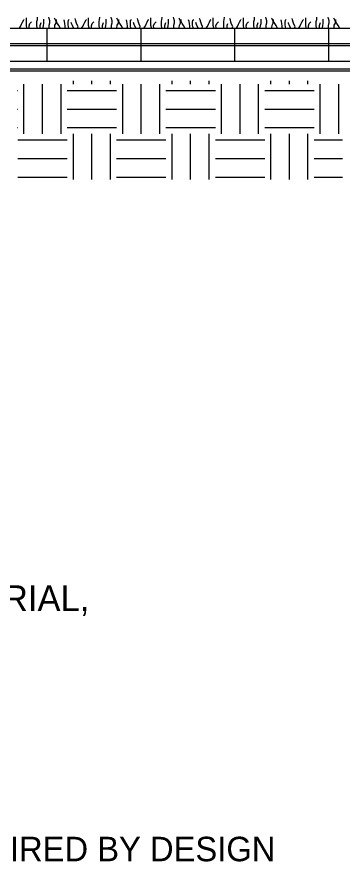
# Model space of a CAD drawing. Extents: x 638850 to 644908, y 297188 to 298900.
# Drawn here: x 643291.9 to 643327.7, y 297531.1 to 297624.6 of the extents above; entities that cross this region are included whole.
import ezdxf

# ---------------------------------------------------------------- set-up
doc = ezdxf.new("R2010")
doc.units = 0
for name, color, linetype in [('13', 7, 'Continuous'), ('3', 7, 'Continuous'), ('4', 7, 'Continuous'), ('5', 7, 'Continuous'), ('8', 7, 'Continuous'), ('9', 7, 'Continuous')]:
    doc.layers.add(name, color=color, linetype=linetype)

msp = doc.modelspace()

# ---------------------------------------------------------------- linework, layer by layer
at = {"layer": '13'}
for p, q in [((643298.064, 297617.182), (643298.064, 297617.555)), ((643300.099, 297617.182), (643300.099, 297617.555)), ((643302.136, 297617.182), (643302.136, 297617.555)), ((643308.921, 297617.182), (643308.921, 297617.555)), ((643310.955, 297617.182), (643310.955, 297617.555)), ((643312.992, 297617.182), (643312.992, 297617.555)), ((643319.777, 297617.182), (643319.777, 297617.555)), ((643321.811, 297617.182), (643321.811, 297617.555)), ((643323.848, 297617.182), (643323.848, 297617.555)), ((643292.636, 297611.754), (643292.636, 297617.182)), ((643294.671, 297611.754), (643294.671, 297617.182)), ((643296.707, 297611.754), (643296.707, 297617.182)), ((643303.493, 297611.754), (643303.493, 297617.182)), ((643305.527, 297611.754), (643305.527, 297617.182)), ((643307.564, 297611.754), (643307.564, 297617.182)), ((643314.349, 297611.754), (643314.349, 297617.182)), ((643316.383, 297611.754), (643316.383, 297617.182)), ((643318.42, 297611.754), (643318.42, 297617.182)), ((643325.205, 297611.754), (643325.205, 297617.182)), ((643327.24, 297611.754), (643327.24, 297617.182)), ((643291.909, 297616.505), (643291.957, 297616.505)), ((643297.385, 297616.505), (643302.813, 297616.505)), ((643308.241, 297616.505), (643313.669, 297616.505)), ((643319.097, 297616.505), (643324.525, 297616.505)), ((643291.909, 297614.468), (643291.957, 297614.468)), ((643297.385, 297614.468), (643302.813, 297614.468)), ((643308.241, 297614.468), (643313.669, 297614.468)), ((643319.097, 297614.468), (643324.525, 297614.468)), ((643291.909, 297612.433), (643291.957, 297612.433)), ((643297.385, 297612.433), (643302.813, 297612.433)), ((643308.241, 297612.433), (643313.669, 297612.433)), ((643319.097, 297612.433), (643324.525, 297612.433)), ((643291.957, 297611.076), (643297.385, 297611.076)), ((643298.064, 297606.745), (643298.064, 297611.754)), ((643300.099, 297606.745), (643300.099, 297611.754)), ((643302.136, 297606.745), (643302.136, 297611.754)), ((643302.813, 297611.076), (643308.241, 297611.076)), ((643308.921, 297606.745), (643308.921, 297611.754)), ((643310.955, 297606.745), (643310.955, 297611.754)), ((643312.992, 297606.745), (643312.992, 297611.754)), ((643313.669, 297611.076), (643319.097, 297611.076)), ((643319.777, 297606.745), (643319.777, 297611.754)), ((643321.811, 297606.745), (643321.811, 297611.754)), ((643323.848, 297606.745), (643323.848, 297611.754)), ((643324.525, 297611.076), (643327.652, 297611.076)), ((643291.957, 297609.04), (643297.385, 297609.04)), ((643302.813, 297609.04), (643308.241, 297609.04)), ((643313.669, 297609.04), (643319.097, 297609.04)), ((643324.525, 297609.04), (643327.652, 297609.04)), ((643291.957, 297607.005), (643297.385, 297607.005)), ((643302.813, 297607.005), (643308.241, 297607.005)), ((643313.669, 297607.005), (643319.097, 297607.005)), ((643324.525, 297607.005), (643327.652, 297607.005))]:
    msp.add_line(p, q, dxfattribs=at)
at = {"layer": '4'}
msp.add_lwpolyline([(643285.384, 297621.674), (643337.725, 297621.674), (643337.725, 297621.394), (643285.384, 297621.394)], close=True, dxfattribs=at)
at = {"layer": '5'}
for p, q in [((643284.835, 297623.344), (643336.402, 297623.344)), ((643295.148, 297623.344), (643295.148, 297619.725)), ((643305.462, 297623.344), (643305.462, 297619.725)), ((643315.775, 297623.344), (643315.775, 297619.725)), ((643326.089, 297623.344), (643326.089, 297619.725)), ((643285.932, 297619.725), (643336.402, 297619.725))]:
    msp.add_line(p, q, dxfattribs=at)
at = {"layer": '8'}
msp.add_lwpolyline([(643286.47, 297618.897), (643336.689, 297618.897), (643336.487, 297618.615), (643286.47, 297618.615)], close=True, dxfattribs=at)
at = {"layer": '9'}
for p, q in [((643292.489, 297624.017), (643292.611, 297624.254)), ((643292.611, 297624.254), (643292.665, 297624.308)), ((643292.9, 297623.631), (643292.9, 297624.488)), ((643294.046, 297624.071), (643294.107, 297624.284)), ((643294.046, 297623.631), (643294.046, 297624.071)), ((643294.107, 297624.284), (643294.137, 297624.512)), ((643294.137, 297624.512), (643294.137, 297624.573)), ((643294.837, 297623.843), (643294.837, 297624.338)), ((643295.397, 297624.397), (643295.366, 297624.542)), ((643295.488, 297624.162), (643295.397, 297624.397)), ((643295.488, 297623.928), (643295.488, 297624.162)), ((643296.044, 297624.367), (643295.983, 297624.458)), ((643296.163, 297624.132), (643296.044, 297624.367)), ((643296.163, 297623.898), (643296.163, 297624.132)), ((643296.218, 297624.071), (643296.218, 297624.284)), ((643296.339, 297623.843), (643296.218, 297624.071)), ((643297.103, 297624.071), (643297.043, 297624.254)), ((643297.134, 297623.843), (643297.103, 297624.071)), ((643297.483, 297623.987), (643297.514, 297624.223)), ((643297.514, 297624.223), (643297.605, 297624.308)), ((643298.311, 297624.254), (643298.25, 297624.397)), ((643298.371, 297624.017), (643298.311, 297624.254)), ((643299.335, 297624.017), (643299.457, 297624.254)), ((643299.457, 297624.254), (643299.511, 297624.308)), ((643299.746, 297623.631), (643299.746, 297624.488)), ((643300.892, 297624.071), (643300.953, 297624.284)), ((643300.892, 297623.631), (643300.892, 297624.071)), ((643300.953, 297624.284), (643300.983, 297624.512)), ((643300.983, 297624.512), (643300.983, 297624.573)), ((643301.683, 297623.843), (643301.683, 297624.338)), ((643302.243, 297624.397), (643302.212, 297624.542)), ((643302.334, 297624.162), (643302.243, 297624.397)), ((643302.334, 297623.928), (643302.334, 297624.162)), ((643302.89, 297624.367), (643302.829, 297624.458)), ((643303.009, 297624.132), (643302.89, 297624.367)), ((643303.009, 297623.898), (643303.009, 297624.132)), ((643303.063, 297624.071), (643303.063, 297624.284)), ((643303.185, 297623.843), (643303.063, 297624.071)), ((643303.949, 297624.071), (643303.889, 297624.254)), ((643303.98, 297623.843), (643303.949, 297624.071)), ((643304.329, 297623.987), (643304.36, 297624.223)), ((643304.36, 297624.223), (643304.451, 297624.308)), ((643305.157, 297624.254), (643305.096, 297624.397)), ((643305.217, 297624.017), (643305.157, 297624.254)), ((643306.181, 297624.017), (643306.303, 297624.254)), ((643306.303, 297624.254), (643306.357, 297624.308)), ((643306.592, 297623.631), (643306.592, 297624.488)), ((643307.738, 297624.071), (643307.799, 297624.284)), ((643307.738, 297623.631), (643307.738, 297624.071)), ((643307.799, 297624.284), (643307.829, 297624.512)), ((643307.829, 297624.512), (643307.829, 297624.573)), ((643308.529, 297623.843), (643308.529, 297624.338)), ((643309.089, 297624.397), (643309.058, 297624.542)), ((643309.18, 297624.162), (643309.089, 297624.397)), ((643309.18, 297623.928), (643309.18, 297624.162)), ((643309.736, 297624.367), (643309.675, 297624.458)), ((643309.855, 297624.132), (643309.736, 297624.367)), ((643309.855, 297623.898), (643309.855, 297624.132)), ((643309.909, 297624.071), (643309.909, 297624.284)), ((643310.031, 297623.843), (643309.909, 297624.071)), ((643310.795, 297624.071), (643310.734, 297624.254)), ((643310.826, 297623.843), (643310.795, 297624.071)), ((643311.175, 297623.987), (643311.206, 297624.223)), ((643311.206, 297624.223), (643311.297, 297624.308)), ((643312.003, 297624.254), (643311.942, 297624.397)), ((643312.061, 297624.017), (643312.003, 297624.254)), ((643313.027, 297624.017), (643313.149, 297624.254)), ((643313.149, 297624.254), (643313.203, 297624.308)), ((643313.438, 297623.631), (643313.438, 297624.488)), ((643314.584, 297624.071), (643314.645, 297624.284)), ((643314.584, 297623.631), (643314.584, 297624.071)), ((643314.645, 297624.284), (643314.675, 297624.512)), ((643314.675, 297624.512), (643314.675, 297624.573)), ((643315.315, 297624.254), (643315.255, 297624.397)), ((643315.376, 297624.017), (643315.315, 297624.254)), ((643316.34, 297624.017), (643316.462, 297624.254)), ((643316.462, 297624.254), (643316.516, 297624.308)), ((643316.751, 297623.631), (643316.751, 297624.488)), ((643317.897, 297624.071), (643317.958, 297624.284)), ((643317.897, 297623.631), (643317.897, 297624.071)), ((643317.958, 297624.284), (643317.988, 297624.512)), ((643317.988, 297624.512), (643317.988, 297624.573)), ((643318.687, 297623.843), (643318.687, 297624.338)), ((643319.248, 297624.397), (643319.219, 297624.542)), ((643319.339, 297624.162), (643319.248, 297624.397)), ((643319.339, 297623.928), (643319.339, 297624.162)), ((643319.895, 297624.367), (643319.834, 297624.458)), ((643320.014, 297624.132), (643319.895, 297624.367)), ((643320.014, 297623.898), (643320.014, 297624.132)), ((643320.068, 297624.071), (643320.068, 297624.284)), ((643320.19, 297623.843), (643320.068, 297624.071)), ((643320.954, 297624.071), (643320.893, 297624.254)), ((643320.985, 297623.843), (643320.954, 297624.071)), ((643321.334, 297623.987), (643321.365, 297624.223)), ((643321.365, 297624.223), (643321.456, 297624.308)), ((643322.161, 297624.254), (643322.101, 297624.397)), ((643322.222, 297624.017), (643322.161, 297624.254)), ((643323.186, 297624.017), (643323.308, 297624.254)), ((643323.308, 297624.254), (643323.362, 297624.308)), ((643323.597, 297623.631), (643323.597, 297624.488)), ((643324.743, 297624.071), (643324.804, 297624.284)), ((643324.743, 297623.631), (643324.743, 297624.071)), ((643324.804, 297624.284), (643324.834, 297624.512)), ((643324.834, 297624.512), (643324.834, 297624.573)), ((643325.533, 297623.843), (643325.533, 297624.338)), ((643326.094, 297624.397), (643326.063, 297624.542)), ((643326.185, 297624.162), (643326.094, 297624.397)), ((643326.185, 297623.928), (643326.185, 297624.162)), ((643326.741, 297624.367), (643326.68, 297624.458)), ((643326.86, 297624.132), (643326.741, 297624.367)), ((643326.86, 297623.898), (643326.86, 297624.132)), ((643326.914, 297624.071), (643326.914, 297624.284)), ((643327.036, 297623.843), (643326.914, 297624.071)), ((643292.129, 297623.342), (643292.255, 297623.546)), ((643292.255, 297623.546), (643292.374, 297623.783)), ((643292.374, 297623.783), (643292.489, 297624.017)), ((643292.961, 297623.403), (643292.9, 297623.631)), ((643292.969, 297623.342), (643292.961, 297623.403)), ((643293.195, 297623.607), (643293.286, 297623.843)), ((643293.226, 297623.372), (643293.195, 297623.607)), ((643293.241, 297623.342), (643293.226, 297623.372)), ((643293.286, 297623.843), (643293.462, 297624.047)), ((643294.077, 297623.403), (643294.046, 297623.631)), ((643294.094, 297623.342), (643294.077, 297623.403)), ((643294.426, 297623.631), (643294.487, 297623.843)), ((643294.426, 297623.372), (643294.426, 297623.631)), ((643294.435, 297623.342), (643294.426, 297623.372)), ((643294.487, 297623.843), (643294.517, 297623.987)), ((643294.752, 297623.403), (643294.782, 297623.631)), ((643294.761, 297623.342), (643294.752, 297623.403)), ((643294.782, 297623.631), (643294.837, 297623.843)), ((643295.397, 297623.691), (643295.488, 297623.928)), ((643295.397, 297623.342), (643295.397, 297623.691)), ((643296.013, 297623.403), (643296.044, 297623.661)), ((643296.039, 297623.342), (643296.013, 297623.403)), ((643296.044, 297623.661), (643296.163, 297623.898)), ((643296.482, 297623.631), (643296.339, 297623.843)), ((643296.628, 297623.403), (643296.482, 297623.631)), ((643296.65, 297623.342), (643296.628, 297623.403)), ((643297.164, 297623.576), (643297.134, 297623.843)), ((643297.164, 297623.342), (643297.164, 297623.576)), ((643297.483, 297623.722), (643297.483, 297623.987)), ((643297.514, 297623.487), (643297.483, 297623.722)), ((643297.564, 297623.342), (643297.514, 297623.487)), ((643297.87, 297623.867), (643297.839, 297623.987)), ((643297.955, 297623.631), (643297.87, 297623.867)), ((643298.074, 297623.403), (643297.955, 297623.631)), ((643298.104, 297623.342), (643298.074, 297623.403)), ((643298.456, 297623.783), (643298.371, 297624.017)), ((643298.575, 297623.546), (643298.456, 297623.783)), ((643298.523, 297623.342), (643298.575, 297623.546)), ((643298.975, 297623.342), (643299.101, 297623.546)), ((643299.101, 297623.546), (643299.22, 297623.783)), ((643299.22, 297623.783), (643299.335, 297624.017)), ((643299.807, 297623.403), (643299.746, 297623.631)), ((643299.815, 297623.342), (643299.807, 297623.403)), ((643300.041, 297623.607), (643300.132, 297623.843)), ((643300.071, 297623.372), (643300.041, 297623.607)), ((643300.087, 297623.342), (643300.071, 297623.372)), ((643300.132, 297623.843), (643300.306, 297624.047)), ((643300.923, 297623.403), (643300.892, 297623.631)), ((643300.94, 297623.342), (643300.923, 297623.403)), ((643301.272, 297623.631), (643301.333, 297623.843)), ((643301.272, 297623.372), (643301.272, 297623.631)), ((643301.281, 297623.342), (643301.272, 297623.372)), ((643301.333, 297623.843), (643301.363, 297623.987)), ((643301.598, 297623.403), (643301.628, 297623.631)), ((643301.607, 297623.342), (643301.598, 297623.403)), ((643301.628, 297623.631), (643301.683, 297623.843)), ((643302.243, 297623.691), (643302.334, 297623.928)), ((643302.243, 297623.342), (643302.243, 297623.691)), ((643302.859, 297623.403), (643302.89, 297623.661)), ((643302.885, 297623.342), (643302.859, 297623.403)), ((643302.89, 297623.661), (643303.009, 297623.898)), ((643303.328, 297623.631), (643303.185, 297623.843)), ((643303.474, 297623.403), (643303.328, 297623.631)), ((643303.496, 297623.342), (643303.474, 297623.403)), ((643304.01, 297623.576), (643303.98, 297623.843)), ((643304.01, 297623.342), (643304.01, 297623.576)), ((643304.329, 297623.722), (643304.329, 297623.987)), ((643304.36, 297623.487), (643304.329, 297623.722)), ((643304.41, 297623.342), (643304.36, 297623.487)), ((643304.716, 297623.867), (643304.685, 297623.987)), ((643304.8, 297623.631), (643304.716, 297623.867)), ((643304.92, 297623.403), (643304.8, 297623.631)), ((643304.95, 297623.342), (643304.92, 297623.403)), ((643305.3, 297623.783), (643305.217, 297624.017)), ((643305.421, 297623.546), (643305.3, 297623.783)), ((643305.369, 297623.342), (643305.421, 297623.546)), ((643305.821, 297623.342), (643305.947, 297623.546)), ((643305.947, 297623.546), (643306.066, 297623.783)), ((643306.066, 297623.783), (643306.181, 297624.017)), ((643306.653, 297623.403), (643306.592, 297623.631)), ((643306.661, 297623.342), (643306.653, 297623.403)), ((643306.887, 297623.607), (643306.978, 297623.843)), ((643306.917, 297623.372), (643306.887, 297623.607)), ((643306.933, 297623.342), (643306.917, 297623.372)), ((643306.978, 297623.843), (643307.152, 297624.047)), ((643307.769, 297623.403), (643307.738, 297623.631)), ((643307.786, 297623.342), (643307.769, 297623.403)), ((643308.118, 297623.631), (643308.179, 297623.843)), ((643308.118, 297623.372), (643308.118, 297623.631)), ((643308.125, 297623.342), (643308.118, 297623.372)), ((643308.179, 297623.843), (643308.209, 297623.987)), ((643308.444, 297623.403), (643308.474, 297623.631)), ((643308.453, 297623.342), (643308.444, 297623.403)), ((643308.474, 297623.631), (643308.529, 297623.843)), ((643309.089, 297623.691), (643309.18, 297623.928)), ((643309.089, 297623.342), (643309.089, 297623.691)), ((643309.705, 297623.403), (643309.736, 297623.661)), ((643309.729, 297623.342), (643309.705, 297623.403)), ((643309.736, 297623.661), (643309.855, 297623.898)), ((643310.174, 297623.631), (643310.031, 297623.843)), ((643310.32, 297623.403), (643310.174, 297623.631)), ((643310.339, 297623.342), (643310.32, 297623.403)), ((643310.856, 297623.576), (643310.826, 297623.843)), ((643310.856, 297623.342), (643310.856, 297623.576)), ((643311.175, 297623.722), (643311.175, 297623.987)), ((643311.206, 297623.487), (643311.175, 297623.722)), ((643311.256, 297623.342), (643311.206, 297623.487)), ((643311.562, 297623.867), (643311.531, 297623.987)), ((643311.646, 297623.631), (643311.562, 297623.867)), ((643311.766, 297623.403), (643311.646, 297623.631)), ((643311.796, 297623.342), (643311.766, 297623.403)), ((643312.146, 297623.783), (643312.061, 297624.017)), ((643312.267, 297623.546), (643312.146, 297623.783)), ((643312.215, 297623.342), (643312.267, 297623.546)), ((643312.667, 297623.342), (643312.793, 297623.546)), ((643312.793, 297623.546), (643312.912, 297623.783)), ((643312.912, 297623.783), (643313.027, 297624.017)), ((643313.498, 297623.403), (643313.438, 297623.631)), ((643313.507, 297623.342), (643313.498, 297623.403)), ((643313.733, 297623.607), (643313.824, 297623.843)), ((643313.763, 297623.372), (643313.733, 297623.607)), ((643313.779, 297623.342), (643313.763, 297623.372)), ((643313.824, 297623.843), (643313.998, 297624.047)), ((643314.615, 297623.403), (643314.584, 297623.631)), ((643314.632, 297623.342), (643314.615, 297623.403)), ((643314.964, 297623.631), (643315.025, 297623.843)), ((643314.964, 297623.372), (643314.964, 297623.631)), ((643314.971, 297623.342), (643314.964, 297623.372)), ((643315.461, 297623.783), (643315.376, 297624.017)), ((643315.58, 297623.546), (643315.461, 297623.783)), ((643315.528, 297623.342), (643315.58, 297623.546)), ((643315.98, 297623.342), (643316.106, 297623.546)), ((643316.106, 297623.546), (643316.225, 297623.783)), ((643316.225, 297623.783), (643316.34, 297624.017)), ((643316.811, 297623.403), (643316.751, 297623.631)), ((643316.82, 297623.342), (643316.811, 297623.403)), ((643317.046, 297623.607), (643317.137, 297623.843)), ((643317.076, 297623.372), (643317.046, 297623.607)), ((643317.092, 297623.342), (643317.076, 297623.372)), ((643317.137, 297623.843), (643317.313, 297624.047)), ((643317.927, 297623.403), (643317.897, 297623.631)), ((643317.945, 297623.342), (643317.927, 297623.403)), ((643318.277, 297623.631), (643318.338, 297623.843)), ((643318.277, 297623.372), (643318.277, 297623.631)), ((643318.286, 297623.342), (643318.277, 297623.372)), ((643318.338, 297623.843), (643318.368, 297623.987)), ((643318.603, 297623.403), (643318.633, 297623.631)), ((643318.611, 297623.342), (643318.603, 297623.403)), ((643318.633, 297623.631), (643318.687, 297623.843)), ((643319.248, 297623.691), (643319.339, 297623.928)), ((643319.248, 297623.342), (643319.248, 297623.691)), ((643319.864, 297623.403), (643319.895, 297623.661)), ((643319.89, 297623.342), (643319.864, 297623.403)), ((643319.895, 297623.661), (643320.014, 297623.898)), ((643320.335, 297623.631), (643320.19, 297623.843)), ((643320.479, 297623.403), (643320.335, 297623.631)), ((643320.5, 297623.342), (643320.479, 297623.403)), ((643321.015, 297623.576), (643320.985, 297623.843)), ((643321.015, 297623.342), (643321.015, 297623.576)), ((643321.334, 297623.722), (643321.334, 297623.987)), ((643321.365, 297623.487), (643321.334, 297623.722)), ((643321.414, 297623.342), (643321.365, 297623.487)), ((643321.721, 297623.867), (643321.69, 297623.987)), ((643321.805, 297623.631), (643321.721, 297623.867)), ((643321.927, 297623.403), (643321.805, 297623.631)), ((643321.955, 297623.342), (643321.927, 297623.403)), ((643322.307, 297623.783), (643322.222, 297624.017)), ((643322.426, 297623.546), (643322.307, 297623.783)), ((643322.374, 297623.342), (643322.426, 297623.546)), ((643322.826, 297623.342), (643322.952, 297623.546)), ((643322.952, 297623.546), (643323.071, 297623.783)), ((643323.071, 297623.783), (643323.186, 297624.017)), ((643323.657, 297623.403), (643323.597, 297623.631)), ((643323.666, 297623.342), (643323.657, 297623.403)), ((643323.892, 297623.607), (643323.983, 297623.843)), ((643323.922, 297623.372), (643323.892, 297623.607)), ((643323.937, 297623.342), (643323.922, 297623.372)), ((643323.983, 297623.843), (643324.159, 297624.047)), ((643324.773, 297623.403), (643324.743, 297623.631)), ((643324.791, 297623.342), (643324.773, 297623.403)), ((643325.123, 297623.631), (643325.184, 297623.843)), ((643325.123, 297623.372), (643325.123, 297623.631)), ((643325.132, 297623.342), (643325.123, 297623.372)), ((643325.184, 297623.843), (643325.214, 297623.987)), ((643325.449, 297623.403), (643325.479, 297623.631)), ((643325.457, 297623.342), (643325.449, 297623.403)), ((643325.479, 297623.631), (643325.533, 297623.843)), ((643326.094, 297623.691), (643326.185, 297623.928)), ((643326.094, 297623.342), (643326.094, 297623.691)), ((643326.71, 297623.403), (643326.741, 297623.661)), ((643326.736, 297623.342), (643326.71, 297623.403)), ((643326.741, 297623.661), (643326.86, 297623.898)), ((643327.179, 297623.631), (643327.036, 297623.843)), ((643327.325, 297623.403), (643327.179, 297623.631)), ((643327.346, 297623.342), (643327.325, 297623.403))]:
    msp.add_line(p, q, dxfattribs=at)

# ---------------------------------------------------------------- texts
at = {"layer": '3'}
msp.add_text('HIGH STRENGTH TENDONS WHERE REQUIRED BY DESIGN', height=2.6892, dxfattribs=at).set_placement((643216.974, 297531.872))
at = {"layer": '4'}
msp.add_text('GEOTEXTILE MATERIAL,', height=2.835, dxfattribs=at).set_placement((643254.945, 297559.333))

doc.saveas('drawing.dxf')
